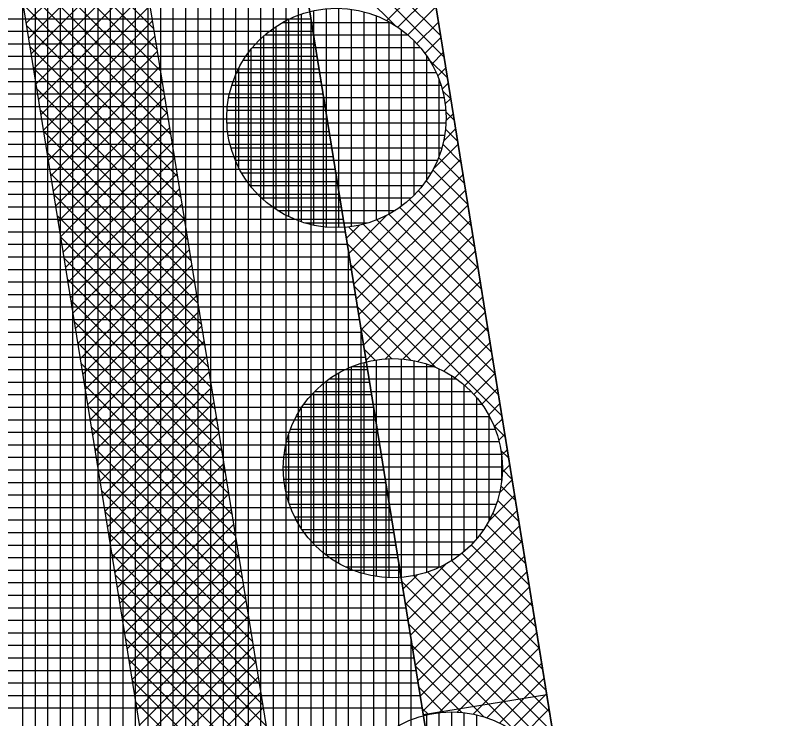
# Model space of a CAD drawing. Extents: x -565346 to -564154, y -1097386 to -1095620.
# Drawn here: x -564324.05 to -564311.65, y -1095986.08 to -1095974.86 of the extents above; entities that cross this region are included whole.
import ezdxf

# ---------------------------------------------------------------- set-up
doc = ezdxf.new("R2010")
doc.units = 0
for name, color, linetype in [('Vrstva 13', 7, 'Continuous'), ('Vrstva 41', 7, 'Continuous'), ('Vrstva 42', 7, 'Continuous'), ('Vrstva 43', 7, 'Continuous'), ('Vrstva 44', 7, 'Continuous')]:
    doc.layers.add(name, color=color, linetype=linetype)

msp = doc.modelspace()

# ---------------------------------------------------------------- linework, layer by layer
at = {"layer": 'Vrstva 13'}
msp.add_line((-564320.6, -1095954.5), (-564314.77, -1095990.63), dxfattribs=at)
at = {"layer": 'Vrstva 41'}
msp.add_line((-564317.541, -1095986.012), (-564315.567, -1095985.694), dxfattribs=at)
msp.add_lwpolyline([(-564317.9, -1095918.68), (-564319.837, -1095918.359), (-564322.792, -1095953.471), (-564316.779, -1095990.732), (-564317.708, -1096006.365), (-564312.296, -1096047.478), (-564277.924, -1096113.563), (-564240.773, -1096165.119), (-564207.452, -1096208.029), (-564205.9, -1096206.84), (-564239.15, -1096163.95), (-564276.21, -1096112.52), (-564310.36, -1096046.86), (-564315.7, -1096006.29), (-564314.77, -1095990.63), (-564320.6, -1095954.5), (-564320.51, -1095950.21)], close=True, dxfattribs=at)
at = {"layer": 'Vrstva 42'}
for p, q in [((-564324.253, -1095972.657), (-564321.838, -1095975.072)), ((-564319.679, -1095972.764), (-564317.263, -1095975.179)), ((-564324.199, -1095972.994), (-564321.784, -1095975.409)), ((-564319.624, -1095973.101), (-564317.209, -1095975.517)), ((-564324.145, -1095973.332), (-564321.729, -1095975.747)), ((-564322.134, -1095973.238), (-564323.878, -1095974.982)), ((-564319.57, -1095973.438), (-564317.995, -1095975.013)), ((-564322.095, -1095973.481), (-564323.839, -1095975.225)), ((-564324.09, -1095973.669), (-564321.675, -1095976.084)), ((-564322.056, -1095973.725), (-564323.8, -1095975.469)), ((-564322.016, -1095973.968), (-564323.76, -1095975.712)), ((-564324.036, -1095974.006), (-564321.621, -1095976.421)), ((-564321.977, -1095974.212), (-564323.721, -1095975.956)), ((-564323.981, -1095974.344), (-564321.566, -1095976.759)), ((-564317.416, -1095974.234), (-564318.122, -1095974.941)), ((-564321.938, -1095974.456), (-564323.682, -1095976.199)), ((-564317.376, -1095974.478), (-564317.944, -1095975.046)), ((-564323.927, -1095974.681), (-564321.512, -1095977.096)), ((-564321.899, -1095974.699), (-564323.642, -1095976.443)), ((-564317.337, -1095974.721), (-564317.784, -1095975.168)), ((-564321.859, -1095974.943), (-564323.603, -1095976.687)), ((-564317.298, -1095974.965), (-564317.64, -1095975.307)), ((-564323.872, -1095975.018), (-564321.457, -1095977.433)), ((-564321.82, -1095975.186), (-564323.564, -1095976.93)), ((-564317.258, -1095975.208), (-564317.511, -1095975.461)), ((-564323.818, -1095975.355), (-564321.403, -1095977.77)), ((-564321.781, -1095975.43), (-564323.525, -1095977.174)), ((-564317.219, -1095975.452), (-564317.401, -1095975.633)), ((-564317.443, -1095975.565), (-564317.154, -1095975.854)), ((-564323.764, -1095975.693), (-564321.348, -1095978.108)), ((-564321.741, -1095975.673), (-564323.485, -1095977.417)), ((-564317.18, -1095975.695), (-564317.309, -1095975.824)), ((-564321.702, -1095975.917), (-564323.446, -1095977.661)), ((-564317.141, -1095975.939), (-564317.238, -1095976.036)), ((-564323.709, -1095976.03), (-564321.294, -1095978.445)), ((-564317.231, -1095976.06), (-564317.1, -1095976.191)), ((-564321.663, -1095976.16), (-564323.407, -1095977.904)), ((-564317.101, -1095976.183), (-564317.19, -1095976.271)), ((-564323.655, -1095976.367), (-564321.24, -1095978.782)), ((-564321.623, -1095976.404), (-564323.367, -1095978.148)), ((-564317.179, -1095976.394), (-564317.045, -1095976.528)), ((-564317.062, -1095976.426), (-564317.177, -1095976.541)), ((-564321.584, -1095976.647), (-564323.328, -1095978.391)), ((-564317.023, -1095976.67), (-564317.212, -1095976.859)), ((-564317.184, -1095976.673), (-564316.991, -1095976.866)), ((-564323.6, -1095976.704), (-564321.185, -1095979.12)), ((-564321.545, -1095976.891), (-564323.289, -1095978.635)), ((-564316.983, -1095976.913), (-564317.376, -1095977.305)), ((-564317.227, -1095976.913), (-564316.937, -1095977.203)), ((-564323.546, -1095977.042), (-564321.131, -1095979.457)), ((-564321.505, -1095977.134), (-564323.249, -1095978.878)), ((-564316.944, -1095977.157), (-564318.688, -1095978.901)), ((-564317.295, -1095977.127), (-564316.882, -1095977.54)), ((-564317.384, -1095977.321), (-564316.828, -1095977.877)), ((-564323.491, -1095977.379), (-564321.076, -1095979.794)), ((-564321.466, -1095977.378), (-564323.21, -1095979.122)), ((-564316.905, -1095977.4), (-564318.649, -1095979.144)), ((-564317.491, -1095977.497), (-564316.773, -1095978.215)), ((-564321.427, -1095977.622), (-564323.171, -1095979.365)), ((-564316.865, -1095977.644), (-564318.61, -1095979.388)), ((-564317.616, -1095977.655), (-564316.719, -1095978.552)), ((-564323.437, -1095977.716), (-564321.022, -1095980.131)), ((-564317.757, -1095977.797), (-564316.665, -1095978.889)), ((-564321.388, -1095977.865), (-564323.131, -1095979.609)), ((-564316.826, -1095977.887), (-564318.57, -1095979.632)), ((-564317.914, -1095977.922), (-564316.61, -1095979.226)), ((-564323.383, -1095978.053), (-564320.967, -1095980.469)), ((-564318.113, -1095978.042), (-564318.728, -1095978.657)), ((-564318.089, -1095978.03), (-564316.556, -1095979.564)), ((-564321.348, -1095978.109), (-564323.092, -1095979.853)), ((-564316.787, -1095978.131), (-564318.531, -1095979.875)), ((-564318.496, -1095978.189), (-564316.447, -1095980.238)), ((-564318.282, -1095978.12), (-564316.501, -1095979.901)), ((-564318.559, -1095978.206), (-564318.767, -1095978.414)), ((-564318.735, -1095978.233), (-564316.392, -1095980.576)), ((-564323.328, -1095978.391), (-564320.913, -1095980.806)), ((-564321.309, -1095978.352), (-564323.053, -1095980.096)), ((-564316.748, -1095978.374), (-564318.492, -1095980.119)), ((-564318.753, -1095978.497), (-564316.338, -1095980.913)), ((-564321.27, -1095978.596), (-564323.014, -1095980.34)), ((-564316.708, -1095978.618), (-564318.452, -1095980.362)), ((-564323.274, -1095978.728), (-564320.859, -1095981.143)), ((-564321.23, -1095978.839), (-564322.974, -1095980.583)), ((-564318.699, -1095978.835), (-564316.284, -1095981.25)), ((-564316.669, -1095978.862), (-564318.148, -1095980.341)), ((-564323.219, -1095979.065), (-564320.804, -1095981.48)), ((-564321.191, -1095979.083), (-564322.935, -1095980.827)), ((-564318.645, -1095979.172), (-564317.343, -1095980.473)), ((-564316.63, -1095979.105), (-564317.867, -1095980.343)), ((-564323.165, -1095979.403), (-564320.75, -1095981.818)), ((-564321.152, -1095979.326), (-564322.896, -1095981.07)), ((-564316.59, -1095979.349), (-564317.624, -1095980.382)), ((-564318.59, -1095979.509), (-564317.74, -1095980.36)), ((-564321.112, -1095979.57), (-564322.856, -1095981.314)), ((-564316.551, -1095979.592), (-564317.408, -1095980.449)), ((-564323.11, -1095979.74), (-564320.695, -1095982.155)), ((-564321.073, -1095979.813), (-564322.817, -1095981.557)), ((-564318.536, -1095979.847), (-564318.047, -1095980.335)), ((-564316.512, -1095979.836), (-564317.212, -1095980.536)), ((-564323.056, -1095980.077), (-564320.641, -1095982.492)), ((-564321.034, -1095980.057), (-564322.778, -1095981.801)), ((-564316.472, -1095980.079), (-564317.035, -1095980.642)), ((-564318.481, -1095980.184), (-564318.306, -1095980.359)), ((-564323.002, -1095980.414), (-564320.586, -1095982.83)), ((-564320.995, -1095980.3), (-564322.738, -1095982.044)), ((-564316.433, -1095980.323), (-564316.876, -1095980.765)), ((-564320.955, -1095980.544), (-564322.699, -1095982.288)), ((-564316.394, -1095980.566), (-564316.732, -1095980.905)), ((-564322.947, -1095980.752), (-564320.532, -1095983.167)), ((-564320.916, -1095980.788), (-564322.66, -1095982.531)), ((-564316.355, -1095980.81), (-564316.605, -1095981.06)), ((-564320.877, -1095981.031), (-564322.621, -1095982.775)), ((-564322.893, -1095981.089), (-564320.478, -1095983.504)), ((-564316.315, -1095981.053), (-564316.495, -1095981.234)), ((-564320.837, -1095981.275), (-564322.581, -1095983.019)), ((-564316.413, -1095981.403), (-564316.229, -1095981.587)), ((-564316.276, -1095981.297), (-564316.405, -1095981.426)), ((-564322.838, -1095981.426), (-564320.423, -1095983.841)), ((-564320.798, -1095981.518), (-564322.542, -1095983.262)), ((-564316.237, -1095981.541), (-564316.334, -1095981.638)), ((-564322.784, -1095981.763), (-564320.369, -1095984.179)), ((-564320.759, -1095981.762), (-564322.503, -1095983.506)), ((-564316.197, -1095981.784), (-564316.288, -1095981.875)), ((-564316.3, -1095981.8), (-564316.175, -1095981.925)), ((-564320.719, -1095982.005), (-564322.463, -1095983.749)), ((-564316.158, -1095982.028), (-564316.277, -1095982.147)), ((-564322.729, -1095982.101), (-564320.314, -1095984.516)), ((-564316.275, -1095982.107), (-564316.12, -1095982.262)), ((-564320.68, -1095982.249), (-564322.424, -1095983.993)), ((-564316.119, -1095982.271), (-564316.318, -1095982.47)), ((-564316.299, -1095982.366), (-564316.066, -1095982.599)), ((-564322.675, -1095982.438), (-564320.26, -1095984.853)), ((-564320.641, -1095982.492), (-564322.385, -1095984.236)), ((-564316.079, -1095982.515), (-564316.492, -1095982.927)), ((-564316.352, -1095982.596), (-564316.011, -1095982.936)), ((-564322.621, -1095982.775), (-564320.205, -1095985.19)), ((-564320.601, -1095982.736), (-564322.345, -1095984.48)), ((-564316.04, -1095982.758), (-564317.784, -1095984.502)), ((-564316.428, -1095982.802), (-564315.957, -1095983.274)), ((-564320.562, -1095982.979), (-564322.306, -1095984.723)), ((-564316.001, -1095983.002), (-564317.745, -1095984.746)), ((-564316.526, -1095982.987), (-564315.903, -1095983.611)), ((-564322.566, -1095983.113), (-564320.151, -1095985.528)), ((-564320.523, -1095983.223), (-564322.267, -1095984.967)), ((-564315.962, -1095983.245), (-564317.706, -1095984.989)), ((-564316.642, -1095983.154), (-564315.848, -1095983.948)), ((-564316.774, -1095983.305), (-564315.794, -1095984.285)), ((-564322.512, -1095983.45), (-564320.096, -1095985.865)), ((-564320.484, -1095983.466), (-564322.228, -1095985.21)), ((-564315.922, -1095983.489), (-564317.666, -1095985.233)), ((-564316.922, -1095983.44), (-564315.739, -1095984.623)), ((-564317.181, -1095983.616), (-564317.824, -1095984.259)), ((-564317.086, -1095983.559), (-564315.685, -1095984.96)), ((-564320.444, -1095983.71), (-564322.188, -1095985.454)), ((-564315.883, -1095983.732), (-564317.627, -1095985.477)), ((-564317.468, -1095983.742), (-564315.576, -1095985.634)), ((-564317.267, -1095983.66), (-564315.631, -1095985.297)), ((-564322.457, -1095983.787), (-564320.042, -1095986.202)), ((-564317.883, -1095983.894), (-564315.467, -1095986.309)), ((-564317.638, -1095983.79), (-564317.863, -1095984.015)), ((-564317.692, -1095983.801), (-564315.522, -1095985.972)), ((-564320.405, -1095983.954), (-564322.149, -1095985.698)), ((-564315.844, -1095983.976), (-564317.588, -1095985.72)), ((-564322.403, -1095984.124), (-564319.988, -1095986.54)), ((-564320.366, -1095984.197), (-564322.11, -1095985.941)), ((-564317.828, -1095984.231), (-564315.413, -1095986.646)), ((-564315.804, -1095984.22), (-564317.549, -1095985.964)), ((-564322.348, -1095984.462), (-564319.933, -1095986.877)), ((-564320.326, -1095984.441), (-564322.07, -1095986.185)), ((-564315.765, -1095984.463), (-564317.29, -1095985.987)), ((-564317.774, -1095984.568), (-564315.94, -1095986.402)), ((-564320.287, -1095984.684), (-564322.031, -1095986.428)), ((-564315.726, -1095984.707), (-564316.998, -1095985.979)), ((-564322.294, -1095984.799), (-564319.879, -1095987.214)), ((-564320.248, -1095984.928), (-564321.992, -1095986.672)), ((-564317.719, -1095984.906), (-564316.573, -1095986.052)), ((-564315.687, -1095984.95), (-564316.745, -1095986.008)), ((-564322.24, -1095985.136), (-564319.824, -1095987.551)), ((-564320.208, -1095985.171), (-564321.952, -1095986.915)), ((-564317.665, -1095985.243), (-564316.925, -1095985.983)), ((-564315.647, -1095985.194), (-564316.522, -1095986.068)), ((-564322.185, -1095985.473), (-564319.77, -1095987.889)), ((-564320.169, -1095985.415), (-564321.913, -1095987.159)), ((-564315.608, -1095985.437), (-564316.321, -1095986.151)), ((-564317.61, -1095985.58), (-564317.21, -1095985.981)), ((-564320.13, -1095985.658), (-564321.874, -1095987.402)), ((-564315.569, -1095985.681), (-564316.14, -1095986.253)), ((-564322.131, -1095985.811), (-564319.715, -1095988.226)), ((-564320.091, -1095985.902), (-564321.835, -1095987.646)), ((-564317.556, -1095985.917), (-564317.458, -1095986.015)), ((-564315.529, -1095985.924), (-564315.977, -1095986.372))]:
    msp.add_line(p, q, dxfattribs=at)
msp.add_lwpolyline([(-564322.318, -1095918.024), (-564324.311, -1095917.856), (-564327.322, -1095953.642), (-564321.3, -1095990.958), (-564322.226, -1096006.529), (-564316.652, -1096048.867), (-564298.213, -1096083.6), (-564281.777, -1096115.914), (-564244.285, -1096167.937), (-564211.109, -1096210.658), (-564209.483, -1096209.49), (-564242.801, -1096166.581), (-564280.063, -1096114.871), (-564296.384, -1096082.78), (-564314.716, -1096048.249), (-564320.218, -1096006.455), (-564319.291, -1095990.856), (-564325.309, -1095953.567)], close=True, dxfattribs=at)
at = {"layer": 'Vrstva 43'}
for p, q in [((-564323.93, -1096012.741), (-564323.93, -1095861.287)), ((-564323.73, -1096014.26), (-564323.73, -1095862.335)), ((-564323.53, -1096015.779), (-564323.53, -1095863.383)), ((-564323.33, -1096017.298), (-564323.33, -1095864.432)), ((-564323.13, -1096018.818), (-564323.13, -1095865.48)), ((-564322.93, -1096020.337), (-564322.93, -1095866.529)), ((-564322.73, -1096021.856), (-564322.73, -1095953.855)), ((-564322.53, -1096023.375), (-564322.53, -1095955.095)), ((-564322.33, -1096024.894), (-564322.33, -1095956.334)), ((-564322.13, -1096026.413), (-564322.13, -1095957.573)), ((-564321.93, -1096027.932), (-564321.93, -1095958.813)), ((-564321.73, -1096029.451), (-564321.73, -1095960.052)), ((-564321.53, -1096030.97), (-564321.53, -1095961.291)), ((-564321.33, -1096032.489), (-564321.33, -1095962.531)), ((-564321.13, -1096034.008), (-564321.13, -1095963.77)), ((-564320.93, -1096035.527), (-564320.93, -1095965.009)), ((-564320.73, -1096037.046), (-564320.73, -1095966.249)), ((-564320.53, -1096038.565), (-564320.53, -1095967.488)), ((-564320.33, -1096040.084), (-564320.33, -1095968.727)), ((-564320.13, -1096041.603), (-564320.13, -1095969.967)), ((-564319.93, -1096043.122), (-564319.93, -1095971.206)), ((-564319.73, -1096044.641), (-564319.73, -1095972.445)), ((-564319.53, -1096046.16), (-564319.53, -1095973.685)), ((-564327.738, -1095974.91), (-564319.332, -1095974.91)), ((-564319.33, -1096047.679), (-564319.33, -1095974.924)), ((-564327.719, -1095975.11), (-564319.3, -1095975.11)), ((-564327.7, -1095975.31), (-564319.268, -1095975.31)), ((-564327.681, -1095975.51), (-564319.235, -1095975.51)), ((-564327.662, -1095975.71), (-564319.203, -1095975.71)), ((-564327.643, -1095975.91), (-564319.171, -1095975.91)), ((-564327.624, -1095976.11), (-564319.139, -1095976.11)), ((-564319.13, -1096049.198), (-564319.13, -1095976.163)), ((-564327.605, -1095976.31), (-564319.106, -1095976.31)), ((-564327.586, -1095976.51), (-564319.074, -1095976.51)), ((-564327.567, -1095976.71), (-564319.042, -1095976.71)), ((-564327.548, -1095976.91), (-564319.01, -1095976.91)), ((-564327.529, -1095977.11), (-564318.977, -1095977.11)), ((-564327.51, -1095977.31), (-564318.945, -1095977.31)), ((-564318.93, -1096049.912), (-564318.93, -1095977.403)), ((-564327.491, -1095977.51), (-564318.913, -1095977.51)), ((-564327.472, -1095977.71), (-564318.88, -1095977.71)), ((-564327.453, -1095977.91), (-564318.848, -1095977.91)), ((-564327.434, -1095978.11), (-564318.816, -1095978.11)), ((-564327.415, -1095978.31), (-564318.784, -1095978.31)), ((-564327.396, -1095978.51), (-564318.751, -1095978.51)), ((-564318.73, -1096050.296), (-564318.73, -1095978.642)), ((-564327.377, -1095978.71), (-564318.719, -1095978.71)), ((-564327.358, -1095978.91), (-564318.687, -1095978.91)), ((-564327.339, -1095979.11), (-564318.655, -1095979.11)), ((-564327.32, -1095979.31), (-564318.622, -1095979.31)), ((-564327.301, -1095979.51), (-564318.59, -1095979.51)), ((-564327.282, -1095979.71), (-564318.558, -1095979.71)), ((-564327.263, -1095979.91), (-564318.525, -1095979.91)), ((-564318.53, -1096050.681), (-564318.53, -1095979.882)), ((-564327.244, -1095980.11), (-564318.493, -1095980.11)), ((-564327.225, -1095980.31), (-564318.461, -1095980.31)), ((-564327.206, -1095980.51), (-564318.429, -1095980.51)), ((-564327.187, -1095980.71), (-564318.396, -1095980.71)), ((-564327.168, -1095980.91), (-564318.364, -1095980.91)), ((-564327.149, -1095981.11), (-564318.332, -1095981.11)), ((-564318.33, -1096051.065), (-564318.33, -1095981.121)), ((-564327.131, -1095981.31), (-564318.299, -1095981.31)), ((-564327.112, -1095981.51), (-564318.267, -1095981.51)), ((-564327.093, -1095981.71), (-564318.235, -1095981.71)), ((-564327.074, -1095981.91), (-564318.203, -1095981.91)), ((-564327.055, -1095982.11), (-564318.17, -1095982.11)), ((-564327.036, -1095982.31), (-564318.138, -1095982.31)), ((-564318.13, -1096051.45), (-564318.13, -1095982.36)), ((-564327.017, -1095982.51), (-564318.106, -1095982.51)), ((-564326.998, -1095982.71), (-564318.074, -1095982.71)), ((-564326.979, -1095982.91), (-564318.041, -1095982.91)), ((-564326.96, -1095983.11), (-564318.009, -1095983.11)), ((-564326.941, -1095983.31), (-564317.977, -1095983.31)), ((-564326.922, -1095983.51), (-564317.944, -1095983.51)), ((-564317.93, -1096051.834), (-564317.93, -1095983.6)), ((-564326.903, -1095983.71), (-564317.912, -1095983.71)), ((-564326.884, -1095983.91), (-564317.88, -1095983.91)), ((-564326.865, -1095984.11), (-564317.848, -1095984.11)), ((-564326.846, -1095984.31), (-564317.815, -1095984.31)), ((-564326.827, -1095984.51), (-564317.783, -1095984.51)), ((-564326.808, -1095984.71), (-564317.751, -1095984.71)), ((-564317.73, -1096052.219), (-564317.73, -1095984.839)), ((-564326.789, -1095984.91), (-564317.719, -1095984.91)), ((-564326.77, -1095985.11), (-564317.686, -1095985.11)), ((-564326.751, -1095985.31), (-564317.654, -1095985.31)), ((-564326.732, -1095985.51), (-564317.622, -1095985.51)), ((-564326.713, -1095985.71), (-564317.589, -1095985.71)), ((-564326.694, -1095985.91), (-564317.557, -1095985.91))]:
    msp.add_line(p, q, dxfattribs=at)
msp.add_lwpolyline([(-564312.296, -1096047.478), (-564317.708, -1096006.365), (-564316.779, -1095990.732), (-564322.792, -1095953.471), (-564319.837, -1095918.359), (-564317.9, -1095918.68), (-564316.23, -1095899.34), (-564317.284, -1095891.096), (-564319.268, -1095891.349), (-564321.435, -1095874.365), (-564327.225, -1095844.015), (-564327.939, -1095835.213), (-564325.945, -1095835.054), (-564328.86, -1095798.5), (-564329.554, -1095765.383)], dxfattribs=at)
at = {"layer": 'Vrstva 44'}
for p, q in [((-564319.49, -1095974.84), (-564319.49, -1095978.149)), ((-564319.29, -1095974.784), (-564319.29, -1095978.205)), ((-564319.09, -1095974.753), (-564319.09, -1095978.235)), ((-564318.89, -1095974.745), (-564318.89, -1095978.242)), ((-564318.69, -1095974.762), (-564318.69, -1095978.227)), ((-564318.49, -1095974.802), (-564318.49, -1095978.189)), ((-564319.69, -1095974.921), (-564319.69, -1095978.067)), ((-564318.29, -1095974.866), (-564318.29, -1095978.123)), ((-564318.09, -1095974.958), (-564318.09, -1095978.029)), ((-564319.89, -1095975.035), (-564319.89, -1095977.954)), ((-564319.782, -1095974.97), (-564318.069, -1095974.97)), ((-564317.89, -1095975.087), (-564317.89, -1095977.904)), ((-564320.09, -1095975.189), (-564320.09, -1095977.799)), ((-564320.067, -1095975.17), (-564317.785, -1095975.17)), ((-564317.69, -1095975.256), (-564317.69, -1095977.73)), ((-564320.29, -1095975.401), (-564320.29, -1095977.588)), ((-564320.265, -1095975.37), (-564317.585, -1095975.37)), ((-564320.41, -1095975.57), (-564317.443, -1095975.57)), ((-564317.49, -1095975.495), (-564317.49, -1095977.491)), ((-564320.519, -1095975.77), (-564317.335, -1095975.77)), ((-564320.49, -1095975.712), (-564320.49, -1095977.276)), ((-564317.29, -1095975.879), (-564317.29, -1095977.114)), ((-564320.594, -1095975.97), (-564317.257, -1095975.97)), ((-564320.644, -1095976.17), (-564317.208, -1095976.17)), ((-564320.671, -1095976.37), (-564317.183, -1095976.37)), ((-564320.674, -1095976.57), (-564317.179, -1095976.57)), ((-564320.653, -1095976.77), (-564317.199, -1095976.77)), ((-564320.608, -1095976.97), (-564317.243, -1095976.97)), ((-564320.539, -1095977.17), (-564317.314, -1095977.17)), ((-564320.441, -1095977.37), (-564317.413, -1095977.37)), ((-564320.304, -1095977.57), (-564317.548, -1095977.57)), ((-564320.123, -1095977.77), (-564317.73, -1095977.77)), ((-564319.866, -1095977.97), (-564317.988, -1095977.97)), ((-564319.429, -1095978.17), (-564318.428, -1095978.17)), ((-564318.49, -1095980.397), (-564318.49, -1095983.77)), ((-564318.29, -1095980.356), (-564318.29, -1095983.812)), ((-564318.09, -1095980.337), (-564318.09, -1095983.832)), ((-564317.89, -1095980.341), (-564317.89, -1095983.828)), ((-564317.69, -1095980.367), (-564317.69, -1095983.8)), ((-564317.49, -1095980.418), (-564317.49, -1095983.748)), ((-564318.69, -1095980.467), (-564318.69, -1095983.702)), ((-564318.674, -1095980.46), (-564317.375, -1095980.46)), ((-564317.29, -1095980.498), (-564317.29, -1095983.671)), ((-564319.038, -1095980.66), (-564317.01, -1095980.66)), ((-564318.89, -1095980.565), (-564318.89, -1095983.603)), ((-564317.09, -1095980.606), (-564317.09, -1095983.562)), ((-564319.09, -1095980.696), (-564319.09, -1095983.471)), ((-564316.89, -1095980.753), (-564316.89, -1095983.414)), ((-564319.29, -1095980.878), (-564319.29, -1095983.29)), ((-564319.272, -1095980.86), (-564316.775, -1095980.86)), ((-564316.69, -1095980.952), (-564316.69, -1095983.214)), ((-564319.49, -1095981.132), (-564319.49, -1095983.036)), ((-564319.443, -1095981.06), (-564316.607, -1095981.06)), ((-564319.566, -1095981.26), (-564316.481, -1095981.26)), ((-564316.49, -1095981.243), (-564316.49, -1095982.922)), ((-564319.658, -1095981.46), (-564316.391, -1095981.46)), ((-564319.722, -1095981.66), (-564316.328, -1095981.66)), ((-564319.69, -1095981.554), (-564319.69, -1095982.616)), ((-564319.758, -1095981.86), (-564316.289, -1095981.86)), ((-564316.29, -1095981.854), (-564316.29, -1095982.304)), ((-564319.772, -1095982.06), (-564316.275, -1095982.06)), ((-564319.763, -1095982.26), (-564316.285, -1095982.26)), ((-564319.732, -1095982.46), (-564316.317, -1095982.46)), ((-564319.676, -1095982.66), (-564316.373, -1095982.66)), ((-564319.591, -1095982.86), (-564316.456, -1095982.86)), ((-564319.475, -1095983.06), (-564316.574, -1095983.06)), ((-564319.318, -1095983.26), (-564316.728, -1095983.26)), ((-564319.105, -1095983.46), (-564316.945, -1095983.46)), ((-564318.781, -1095983.66), (-564317.263, -1095983.66)), ((-564317.29, -1095985.988), (-564317.29, -1095989.462)), ((-564317.09, -1095985.975), (-564317.09, -1095989.473)), ((-564316.89, -1095985.985), (-564316.89, -1095989.461)), ((-564317.49, -1095986.024), (-564317.49, -1095989.426)), ((-564316.69, -1095986.021), (-564316.69, -1095989.427))]:
    msp.add_line(p, q, dxfattribs=at)
for centre in [(-564318.926, -1095976.494), (-564318.024, -1095982.084), (-564317.086, -1095987.724)]:
    msp.add_circle(centre, 1.75, dxfattribs=at)

doc.saveas('drawing.dxf')
